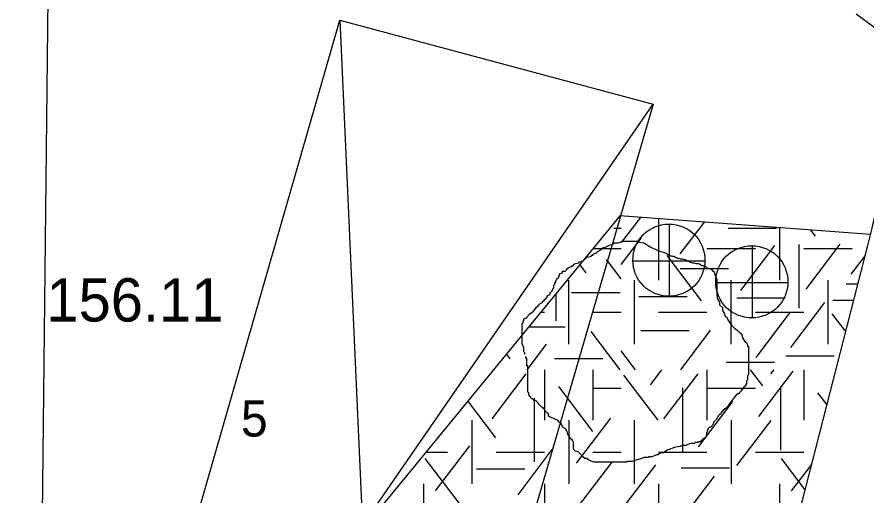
# Model space of a CAD drawing. Extents: x 419677 to 421689, y 4450851 to 4452923.
# Drawn here: x 420167.84 to 420191.38, y 4451804.17 to 4451817.41 of the extents above; entities that cross this region are included whole.
import ezdxf

# ---------------------------------------------------------------- set-up
doc = ezdxf.new("R2010")
doc.units = 0
for name, color, linetype in [('AA_HH', 7, 'Continuous'), ('Level 1', 7, 'Continuous'), ('Level 3', 7, 'Continuous'), ('Level 41', 7, 'Continuous'), ('Level 62', 7, 'Continuous'), ('PARSEL NUMARASI', 7, 'Continuous')]:
    doc.layers.add(name, color=color, linetype=linetype)

msp = doc.modelspace()

# ---------------------------------------------------------------- linework, layer by layer
at = {"layer": 'AA_HH'}
for p, q in [((420185.929, 4451809.665), (420185.929, 4451811.665)), ((420188.228, 4451809.065), (420188.228, 4451811.065)), ((420184.909, 4451810.655), (420186.909, 4451810.655)), ((420187.208, 4451810.055), (420189.208, 4451810.055))]:
    msp.add_line(p, q, dxfattribs=at)
for points in [[(420173.096, 4452234.536), (420705.284, 4452228.915), (420698.004, 4451534.891), (420165.768, 4451540.511)], [(420169.435, 4451791.745), (420176.786, 4451817.326), (420185.475, 4451814.992), (420180.981, 4451799.602), (420187.09, 4451798.024), (420184.477, 4451788.843), (420178.417, 4451790.582), (420178.045, 4451789.302)]]:
    msp.add_lwpolyline(points, close=True, dxfattribs=at)
for points in [[(420176.786, 4451817.326), (420178.045, 4451789.302)], [(420169.435, 4451791.745), (420185.475, 4451814.992)]]:
    msp.add_lwpolyline(points, dxfattribs=at)
for centre in [(420185.914, 4451810.673), (420188.213, 4451810.073)]:
    msp.add_circle(centre, 1, dxfattribs=at)
at = {"layer": 'Level 1'}
msp.add_lwpolyline([(420191.107, 4451817.496), (420197.43, 4451812.845), (420199.238, 4451809.347)], dxfattribs=at)
at = {"layer": 'Level 3'}
for points in [[(420184.179, 4451811.045), (420184.283, 4451811.097), (420184.386, 4451811.123), (420184.386, 4451811.149), (420184.412, 4451811.149), (420184.438, 4451811.149), (420184.516, 4451811.149), (420184.646, 4451811.201), (420184.75, 4451811.201), (420184.827, 4451811.201), (420184.879, 4451811.201), (420184.957, 4451811.201), (420185.009, 4451811.201), (420185.035, 4451811.201), (420185.087, 4451811.175), (420185.217, 4451811.149), (420185.398, 4451811.045), (420185.606, 4451810.941), (420185.839, 4451810.863), (420185.917, 4451810.811), (420185.995, 4451810.785), (420186.047, 4451810.785), (420186.099, 4451810.759), (420186.15, 4451810.733), (420186.176, 4451810.733), (420186.228, 4451810.707), (420186.28, 4451810.707), (420186.384, 4451810.681), (420186.488, 4451810.629), (420186.565, 4451810.603), (420186.617, 4451810.603), (420186.669, 4451810.577), (420186.721, 4451810.577), (420186.747, 4451810.577), (420186.825, 4451810.526), (420186.903, 4451810.526), (420186.955, 4451810.474), (420187.006, 4451810.448), (420187.084, 4451810.422), (420187.136, 4451810.37), (420187.162, 4451810.37), (420187.188, 4451810.292), (420187.188, 4451810.266), (420187.214, 4451810.214), (420187.24, 4451810.136), (420187.24, 4451810.11), (420187.24, 4451810.032), (420187.24, 4451809.98), (420187.24, 4451809.902), (420187.24, 4451809.876), (420187.24, 4451809.798), (420187.24, 4451809.721), (420187.266, 4451809.591), (420187.318, 4451809.513), (420187.318, 4451809.435), (420187.396, 4451809.357), (420187.396, 4451809.279), (420187.447, 4451809.201), (420187.473, 4451809.123), (420187.525, 4451809.097), (420187.551, 4451809.019), (420187.603, 4451808.941), (420187.655, 4451808.864), (420187.733, 4451808.786), (420187.811, 4451808.734), (420187.862, 4451808.682), (420187.888, 4451808.656), (420187.94, 4451808.604), (420187.966, 4451808.5), (420188.018, 4451808.422), (420188.07, 4451808.396), (420188.096, 4451808.318), (420188.096, 4451808.292), (420188.122, 4451808.292), (420188.122, 4451808.266), (420188.122, 4451808.24), (420188.122, 4451808.188), (420188.122, 4451808.085), (420188.122, 4451808.033), (420188.122, 4451807.955), (420188.122, 4451807.877), (420188.122, 4451807.799), (420188.122, 4451807.721), (420188.122, 4451807.643), (420188.122, 4451807.591), (420188.122, 4451807.513), (420188.096, 4451807.461), (420188.096, 4451807.357), (420188.07, 4451807.331), (420188.07, 4451807.254), (420188.044, 4451807.228), (420188.044, 4451807.202), (420187.992, 4451807.15), (420187.94, 4451807.072), (420187.914, 4451807.072), (420187.914, 4451807.046), (420187.888, 4451807.02), (420187.862, 4451806.994), (420187.862, 4451806.968), (420187.837, 4451806.968), (420187.811, 4451806.968)], [(420181.922, 4451808.059), (420181.922, 4451808.085), (420181.922, 4451808.11), (420181.896, 4451808.136), (420181.896, 4451808.162), (420181.896, 4451808.188), (420181.896, 4451808.214), (420181.896, 4451808.24), (420181.896, 4451808.266), (420181.844, 4451808.344), (420181.844, 4451808.422), (420181.844, 4451808.448), (420181.844, 4451808.526), (420181.844, 4451808.604), (420181.844, 4451808.63), (420181.844, 4451808.656), (420181.844, 4451808.682), (420181.844, 4451808.708), (420181.844, 4451808.734), (420181.844, 4451808.76), (420181.844, 4451808.786), (420181.844, 4451808.812), (420181.844, 4451808.838), (420181.844, 4451808.916), (420181.87, 4451808.941), (420181.87, 4451808.967), (420181.87, 4451808.993), (420181.896, 4451808.993), (420181.896, 4451809.019), (420181.896, 4451809.045), (420181.974, 4451809.071), (420181.974, 4451809.097), (420182.052, 4451809.175), (420182.104, 4451809.227), (420182.155, 4451809.253), (420182.155, 4451809.279), (420182.181, 4451809.279), (420182.233, 4451809.357), (420182.285, 4451809.409), (420182.337, 4451809.461), (420182.415, 4451809.513), (420182.415, 4451809.539), (420182.467, 4451809.565), (420182.467, 4451809.591), (420182.493, 4451809.591), (420182.545, 4451809.669), (420182.545, 4451809.695), (420182.622, 4451809.721), (420182.622, 4451809.746), (420182.622, 4451809.772), (420182.674, 4451809.824), (420182.7, 4451809.85), (420182.7, 4451809.876), (420182.726, 4451809.902), (420182.726, 4451809.928), (420182.726, 4451809.954), (420182.726, 4451809.98), (420182.752, 4451810.006), (420182.752, 4451810.032), (420182.752, 4451810.058), (420182.778, 4451810.058), (420182.778, 4451810.084), (420182.778, 4451810.11), (420182.804, 4451810.136), (420182.804, 4451810.162), (420182.856, 4451810.188), (420182.882, 4451810.266), (420182.882, 4451810.292), (420182.96, 4451810.318), (420182.96, 4451810.344), (420182.96, 4451810.37), (420183.037, 4451810.37), (420183.089, 4451810.422), (420183.089, 4451810.448), (420183.115, 4451810.448), (420183.141, 4451810.474), (420183.219, 4451810.5), (420183.245, 4451810.526), (420183.271, 4451810.526), (420183.271, 4451810.552), (420183.323, 4451810.577), (420183.427, 4451810.603), (420183.427, 4451810.629), (420183.53, 4451810.655), (420183.582, 4451810.707), (420183.608, 4451810.707), (420183.608, 4451810.733), (420183.608, 4451810.759), (420183.66, 4451810.759), (420183.764, 4451810.785), (420183.764, 4451810.811), (420183.79, 4451810.811), (420183.816, 4451810.811), (420183.816, 4451810.837), (420183.868, 4451810.863), (420183.894, 4451810.863), (420183.945, 4451810.915), (420184.023, 4451810.967), (420184.075, 4451810.993), (420184.075, 4451811.019), (420184.179, 4451811.045)], [(420183.868, 4451805.072), (420183.842, 4451805.072), (420183.712, 4451805.124), (420183.686, 4451805.15), (420183.66, 4451805.15), (420183.66, 4451805.176), (420183.582, 4451805.176), (420183.53, 4451805.228), (420183.453, 4451805.306), (420183.401, 4451805.358), (420183.323, 4451805.384), (420183.297, 4451805.41), (420183.271, 4451805.436), (420183.271, 4451805.462), (420183.271, 4451805.54), (420183.271, 4451805.618), (420183.271, 4451805.643), (420183.245, 4451805.669), (420183.245, 4451805.695), (420183.219, 4451805.695), (420183.167, 4451805.773), (420183.115, 4451805.851), (420183.089, 4451805.929), (420183.063, 4451805.955), (420183.063, 4451805.981), (420183.037, 4451806.007), (420182.986, 4451806.033), (420182.96, 4451806.059), (420182.96, 4451806.085), (420182.934, 4451806.111), (420182.934, 4451806.137), (420182.856, 4451806.189), (420182.856, 4451806.215), (420182.83, 4451806.241), (420182.752, 4451806.267), (420182.7, 4451806.293), (420182.622, 4451806.319), (420182.596, 4451806.345), (420182.571, 4451806.371), (420182.571, 4451806.397), (420182.571, 4451806.423), (420182.493, 4451806.474), (420182.493, 4451806.5), (420182.467, 4451806.526), (420182.467, 4451806.552), (420182.441, 4451806.552), (420182.441, 4451806.578), (420182.415, 4451806.578), (420182.389, 4451806.604), (420182.363, 4451806.63), (420182.337, 4451806.656), (420182.311, 4451806.682), (420182.285, 4451806.708), (420182.259, 4451806.734), (420182.259, 4451806.76), (420182.207, 4451806.786), (420182.181, 4451806.786), (420182.155, 4451806.812), (420182.104, 4451806.838), (420182.078, 4451806.864), (420182.078, 4451806.89), (420182.052, 4451806.916), (420182.026, 4451806.942), (420182.026, 4451806.968), (420182.026, 4451806.994), (420182, 4451807.02), (420182, 4451807.046), (420182, 4451807.072), (420182, 4451807.15), (420182, 4451807.202), (420182, 4451807.228), (420182, 4451807.254), (420182, 4451807.279), (420182, 4451807.305), (420182, 4451807.331), (420182, 4451807.357), (420182, 4451807.383), (420182, 4451807.409), (420182, 4451807.435), (420182, 4451807.461), (420182, 4451807.487), (420182, 4451807.513), (420182, 4451807.539), (420182, 4451807.565), (420182, 4451807.591), (420182, 4451807.617), (420182, 4451807.695), (420182, 4451807.721), (420182, 4451807.747), (420181.974, 4451807.747), (420181.974, 4451807.773), (420181.974, 4451807.799), (420181.974, 4451807.825), (420181.974, 4451807.851), (420181.974, 4451807.877), (420181.974, 4451807.903), (420181.974, 4451807.929), (420181.974, 4451807.955), (420181.948, 4451807.955), (420181.948, 4451807.981), (420181.948, 4451808.007)], [(420187.811, 4451806.968), (420187.759, 4451806.916), (420187.603, 4451806.708), (420187.551, 4451806.63), (420187.525, 4451806.578), (420187.499, 4451806.578), (420187.473, 4451806.552), (420187.447, 4451806.552), (420187.447, 4451806.526), (420187.421, 4451806.526), (420187.421, 4451806.5), (420187.396, 4451806.5), (420187.396, 4451806.474), (420187.37, 4451806.474), (420187.344, 4451806.397), (420187.318, 4451806.397), (420187.292, 4451806.371), (420187.24, 4451806.267), (420187.162, 4451806.189), (420187.136, 4451806.111), (420187.058, 4451806.033), (420187.032, 4451806.033), (420187.006, 4451806.007), (420187.006, 4451805.981), (420186.98, 4451805.981), (420186.98, 4451805.955), (420186.955, 4451805.877), (420186.955, 4451805.825), (420186.929, 4451805.747), (420186.851, 4451805.721), (420186.851, 4451805.695), (420186.825, 4451805.695), (420186.825, 4451805.669), (420186.799, 4451805.669), (420186.799, 4451805.643), (420186.773, 4451805.643), (420186.747, 4451805.643), (420186.721, 4451805.618), (420186.695, 4451805.618), (420186.669, 4451805.618), (420186.643, 4451805.618), (420186.617, 4451805.592), (420186.591, 4451805.592), (420186.565, 4451805.592), (420186.539, 4451805.592), (420186.514, 4451805.592), (420186.436, 4451805.566), (420186.384, 4451805.54), (420186.306, 4451805.54), (420186.28, 4451805.54), (420186.228, 4451805.514), (420186.099, 4451805.488), (420185.865, 4451805.41), (420185.761, 4451805.332), (420185.683, 4451805.332), (420185.658, 4451805.306), (420185.632, 4451805.306), (420185.606, 4451805.28), (420185.58, 4451805.28), (420185.502, 4451805.254), (420185.45, 4451805.228), (420185.424, 4451805.228), (420185.398, 4451805.228), (420185.372, 4451805.228), (420185.346, 4451805.228), (420185.346, 4451805.202), (420185.32, 4451805.202), (420185.294, 4451805.202), (420185.217, 4451805.202), (420185.165, 4451805.176), (420185.061, 4451805.15), (420184.983, 4451805.124), (420184.879, 4451805.098), (420184.827, 4451805.098), (420184.801, 4451805.098), (420184.776, 4451805.098), (420184.75, 4451805.098), (420184.75, 4451805.072), (420184.724, 4451805.072), (420184.698, 4451805.072), (420184.672, 4451805.072), (420184.646, 4451805.072), (420184.62, 4451805.072), (420184.594, 4451805.072), (420184.568, 4451805.072), (420184.542, 4451805.072), (420184.516, 4451805.072), (420184.438, 4451805.072), (420184.386, 4451805.072), (420184.309, 4451805.072), (420184.257, 4451805.072), (420184.231, 4451805.072), (420184.205, 4451805.072), (420184.153, 4451805.072), (420184.075, 4451805.072), (420184.049, 4451805.072), (420183.997, 4451805.072), (420183.971, 4451805.072), (420183.919, 4451805.072), (420183.894, 4451805.072), (420183.868, 4451805.072)]]:
    msp.add_lwpolyline(points, dxfattribs=at)
at = {"layer": 'Level 41'}
for p, q in [((420184.604, 4451811.162), (420185.133, 4451811.858)), ((420185.627, 4451811.821), (420185.627, 4451810.116)), ((420186.229, 4451810.845), (420186.899, 4451811.727)), ((420184.39, 4451811.559), (420184.594, 4451811.559)), ((420187.557, 4451811.559), (420188.9, 4451811.559)), ((420188.985, 4451811.573), (420188.985, 4451810.116)), ((420189.984, 4451811.337), (420189.854, 4451811.508)), ((420184.594, 4451810.553), (420185.153, 4451811.289)), ((420183.809, 4451810.999), (420184.594, 4451810.999)), ((420186.97, 4451810.999), (420188.313, 4451810.999)), ((420187.906, 4451809.829), (420188.856, 4451811.079)), ((420189.517, 4451811.111), (420189.517, 4451809.343)), ((420189.656, 4451810.999), (420190.999, 4451810.999)), ((420189.717, 4451809.865), (420190.666, 4451811.114)), ((420186.814, 4451809.548), (420185.865, 4451810.798)), ((420190.969, 4451810.285), (420191.362, 4451810.802)), ((420183.62, 4451810.319), (420183.443, 4451810.552)), ((420184.594, 4451810.159), (420184.188, 4451810.693)), ((420186.224, 4451810.439), (420187.567, 4451810.439)), ((420183.135, 4451808.348), (420183.135, 4451810.116)), ((420184.956, 4451808.348), (420184.956, 4451810.116)), ((420187.642, 4451808.348), (420187.642, 4451810.116)), ((420190.328, 4451808.348), (420190.328, 4451810.116)), ((420190.833, 4451810.018), (420191.161, 4451810.018)), ((420182.781, 4451809.746), (420182.781, 4451808.993)), ((420183.217, 4451809.773), (420184.56, 4451809.773)), ((420185.079, 4451809.667), (420186.422, 4451809.667)), ((420187.796, 4451809.633), (420189.139, 4451809.633)), ((420190.459, 4451809.562), (420191.044, 4451809.562)), ((420189.292, 4451808.251), (420190.241, 4451809.501)), ((420182.359, 4451809.232), (420182.463, 4451809.232)), ((420183.806, 4451809.232), (420184.594, 4451809.232)), ((420185.627, 4451809.232), (420186.97, 4451809.232)), ((420188.313, 4451809.232), (420189.656, 4451809.232)), ((420188.332, 4451807.972), (420189.281, 4451809.221)), ((420190.821, 4451808.692), (420190.445, 4451809.186)), ((420182.025, 4451808.825), (420183.042, 4451808.825)), ((420184.565, 4451807.639), (420183.763, 4451808.695)), ((420185.133, 4451808.721), (420186.475, 4451808.721)), ((420186.241, 4451807.639), (420187.07, 4451808.73)), ((420181.982, 4451807.639), (420182.519, 4451808.345)), ((420184.988, 4451807.639), (420184.594, 4451808.157)), ((420181.516, 4451807.937), (420181.41, 4451808.076)), ((420182.738, 4451807.951), (420184.081, 4451807.951)), ((420189.155, 4451808.02), (420190.498, 4451808.02)), ((420187.503, 4451807.845), (420188.846, 4451807.845)), ((420181.01, 4451806.276), (420181.959, 4451807.526)), ((420182.463, 4451807.639), (420182.463, 4451806.241)), ((420183.806, 4451807.639), (420183.806, 4451806.241)), ((420183.806, 4451807.639), (420183.806, 4451806.241)), ((420185.615, 4451806.241), (420184.666, 4451807.491)), ((420185.404, 4451807.222), (420185.721, 4451807.639)), ((420185.775, 4451806.276), (420186.724, 4451807.526)), ((420186.97, 4451807.639), (420186.97, 4451806.241)), ((420188.519, 4451807.187), (420188.175, 4451807.639)), ((420188.412, 4451806.345), (420189.362, 4451807.595)), ((420188.745, 4451807.519), (420188.836, 4451807.639)), ((420189.656, 4451807.639), (420189.656, 4451806.241)), ((420183.807, 4451805.925), (420182.858, 4451807.174)), ((420183.806, 4451807.125), (420184.594, 4451807.125)), ((420186.295, 4451807.137), (420186.295, 4451805.37)), ((420186.97, 4451807.125), (420188.313, 4451807.125)), ((420189.012, 4451807.172), (420189.012, 4451805.405)), ((420190.301, 4451806.664), (420190.047, 4451806.999)), ((420181.117, 4451805.75), (420180.34, 4451806.773)), ((420182.181, 4451806.851), (420182.181, 4451805.084)), ((420186.735, 4451805.504), (420187.684, 4451806.754)), ((420183.355, 4451805.048), (420184.304, 4451806.298)), ((420180.449, 4451806.241), (420180.449, 4451804.474)), ((420183.135, 4451806.241), (420183.135, 4451804.474)), ((420183.135, 4451806.241), (420183.135, 4451804.474)), ((420184.956, 4451804.474), (420184.956, 4451806.241)), ((420187.642, 4451806.241), (420187.642, 4451804.474)), ((420187.801, 4451804.979), (420188.75, 4451806.229)), ((420179.177, 4451805.357), (420179.777, 4451805.357)), ((420179.439, 4451804.278), (420180.39, 4451805.527)), ((420181.12, 4451805.357), (420182.463, 4451805.357)), ((420181.73, 4451804.173), (420182.679, 4451805.423)), ((420183.806, 4451805.357), (420184.594, 4451805.357)), ((420185.627, 4451805.357), (420186.97, 4451805.357)), ((420188.313, 4451805.357), (420189.656, 4451805.357)), ((420180.105, 4451803.928), (420179.155, 4451805.177)), ((420183.381, 4451803.822), (420184.331, 4451805.071)), ((420189.697, 4451804.306), (420189.034, 4451805.177)), ((420180.58, 4451804.887), (420181.923, 4451804.887)), ((420184.604, 4451803.753), (420185.553, 4451805.002)), ((420186.251, 4451804.923), (420187.594, 4451804.923)), ((420189.318, 4451804.278), (420189.878, 4451805.014)), ((420186.229, 4451803.436), (420187.178, 4451804.686)), ((420179.106, 4451804.474), (420179.106, 4451802.707)), ((420182.463, 4451804.474), (420182.463, 4451802.707)), ((420185.627, 4451804.474), (420185.627, 4451802.707)), ((420188.985, 4451804.474), (420188.985, 4451802.707))]:
    msp.add_line(p, q, dxfattribs=at)
at = {"layer": 'Level 62'}
for p, q in [((420184.55, 4451811.901), (420173.712, 4451798.7)), ((420191.506, 4451811.386), (420184.55, 4451811.901)), ((420185.478, 4451787.847), (420191.442, 4451811.115))]:
    msp.add_line(p, q, dxfattribs=at)
msp.add_arc((420175.981, 4451815.23), 16, 345.0944, 80.3049, dxfattribs=at)

# ---------------------------------------------------------------- texts
at = {"layer": 'AA_HH'}
msp.add_text('156.11 ', height=1.2, rotation=359.9971, dxfattribs=at).set_placement((420168.652, 4451808.973))
at = {"layer": 'PARSEL NUMARASI'}
msp.add_text('5', height=1, dxfattribs=at).set_placement((420174.045, 4451805.787))
msp.add_text('5', height=1, dxfattribs=at).set_placement((420174.045, 4451805.787))

doc.saveas('drawing.dxf')
